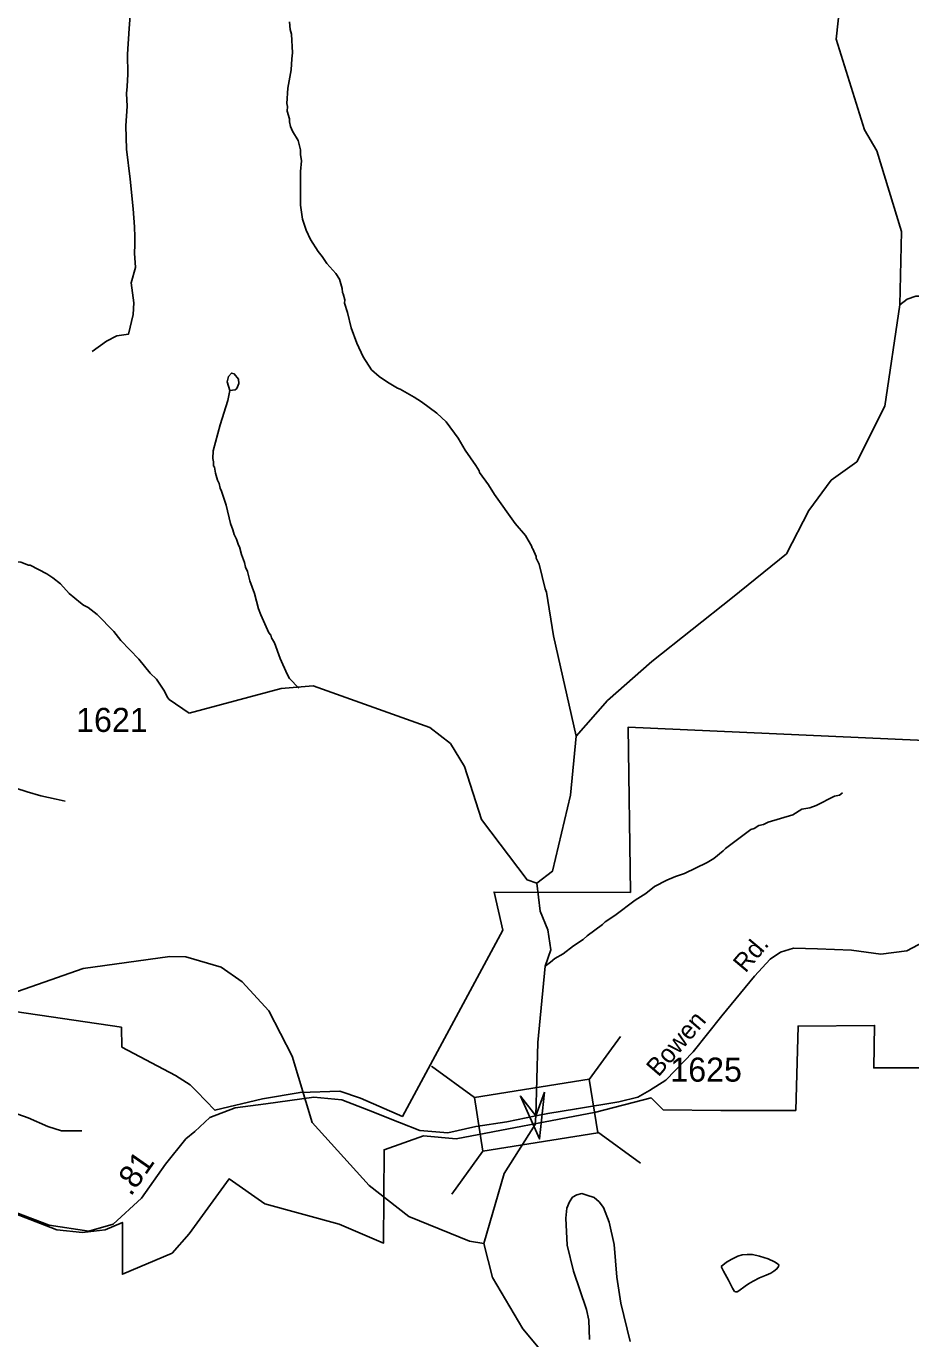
# Model space of a CAD drawing. Extents: x 1547597 to 1699558, y 810033 to 920809.
# Drawn here: x 1593559 to 1598157, y 894400 to 901219 of the extents above; entities that cross this region are included whole.
import ezdxf

# ---------------------------------------------------------------- set-up
doc = ezdxf.new("R2010")
doc.units = 0
for name, color, linetype in [('Exist Boundary Political City Limit New', 7, 'Continuous'), ('Exist Boundary Political City Limit New Hole', 7, 'Continuous'), ('Exist Hydrographic Creek Single Shore', 7, 'Continuous'), ('Exist Hydrographic Misc Water Feature', 7, 'Continuous'), ('Exist Road Secondary Mileage Hundredths English Label', 7, 'Continuous'), ('Exist Road Secondary Structure Standard Bridge Attributed CELL', 7, 'Continuous'), ('Exist Road Secondary Structure Standard Bridge CELL', 7, 'Continuous'), ('Exist Road Secondary Type 51 Attributed', 7, 'Continuous'), ('Exist Road Secondary Type 51 Label', 7, 'Continuous'), ('Exist Road Secondary Type 51 Number Label', 7, 'Continuous'), ('Map Preparation Boundary City Limit Buffer Line', 7, 'Continuous')]:
    doc.layers.add(name, color=color, linetype=linetype)

msp = doc.modelspace()

# ---------------------------------------------------------------- linework, layer by layer
at = {"layer": 'Exist Boundary Political City Limit New'}
for points in [[(1598370.6, 894024.5), (1598379, 895807), (1597964.2, 895807), (1597968.5, 896027.5), (1597571, 896024), (1597559, 895585.5)], [(1597559, 895585.5), (1597170, 895586), (1596869.6, 895590), (1596807.8, 895651.2), (1596520, 895576.3), (1595793.6, 895438.9), (1595624.4, 895454.5), (1595419, 895381.5), (1595416.4, 894897), (1595185.5, 894995.5), (1594799, 895101), (1594613, 895230.7), (1594406.4, 894945.2), (1594316.9, 894845.3), (1594058.4, 894734.7), (1594058.8, 895004.1), (1593969.1, 894965.9), (1593852, 894952.1), (1593717.7, 894965.9), (1593224.7, 895155.8)]]:
    msp.add_lwpolyline(points, dxfattribs=at)
at = {"layer": 'Exist Boundary Political City Limit New Hole'}
for points in [[(1598500.5, 897496.6), (1596688.5, 897578), (1596699, 896718.6), (1595991, 896720.5), (1596036, 896523), (1595514, 895554.8), (1595296.5, 895650.7), (1595188.3, 895685.6), (1594982.1, 895680), (1594787, 895646.6), (1594539.6, 895587), (1594444.9, 895685.2), (1594411.2, 895719.9), (1594333.9, 895768.2), (1594055.4, 895915), (1594053.5, 896018.5)], [(1594053.5, 896018.5), (1591657.9, 896370.3)]]:
    msp.add_lwpolyline(points, dxfattribs=at)
at = {"layer": 'Exist Hydrographic Creek Single Shore'}
for points in [[(1596212.6, 896767.4), (1596294, 896828.5), (1596387.5, 897223.4), (1596417.4, 897531), (1596580.2, 897715.3), (1596811.3, 897918.6), (1597230.2, 898251.5), (1597510.7, 898478.7), (1597626.3, 898703.8), (1597742, 898860.3), (1597875.6, 898956), (1598021.6, 899245.4), (1598100.4, 899771.9), (1598107.9, 900152.1), (1597980.6, 900572.4), (1597915.6, 900682), (1597769.5, 901153.1), (1597829.5, 901709.5)], [(1595937.6, 894895.2), (1596043.3, 895259.1), (1596204, 895512.7), (1596208.1, 895558.4), (1596218.5, 895939.7), (1596256, 896335.7), (1596285.9, 896420.3), (1596269.7, 896524.9), (1596230.2, 896620.9), (1596212.6, 896767.4)], [(1597059.6, 892111.5), (1596934.7, 892705), (1596869.7, 892850.7), (1596805.6, 893058.8), (1596715.7, 893218.3), (1596563.6, 893654.7), (1596540.6, 893802.9), (1596419.6, 894117.4), (1596140.9, 894451.7), (1595982, 894718.1), (1595937.6, 894895.2)]]:
    msp.add_lwpolyline(points, dxfattribs=at)
at = {"layer": 'Exist Hydrographic Misc Water Feature'}
for points in [[(1594927.3, 901241.8), (1594930.7, 901201.8), (1594938.3, 901177.7), (1594942.7, 901081.6), (1594939.8, 901049.8), (1594935.3, 900993.7), (1594917.8, 900898.1), (1594912.5, 900818.1), (1594916.2, 900802.1), (1594915.9, 900778.1), (1594927.2, 900737.9), (1594927, 900721.9), (1594932.6, 900697.8), (1594942.2, 900673.6), (1594971.4, 900625.1), (1594984.6, 900577), (1594984.2, 900553), (1594989.7, 900520.9), (1594984.8, 900464.9), (1594984, 900289), (1594994.9, 900216.8), (1595013.9, 900160.5), (1595037.2, 900112.1), (1595076.2, 900049.5), (1595097.7, 900023), (1595121.1, 899986.6), (1595168.2, 899933.9), (1595187.8, 899905.5), (1595201, 899857.3), (1595202.7, 899835.3), (1595206.6, 899829.2), (1595214.1, 899797.1), (1595213.8, 899781.2), (1595229, 899732.9), (1595247.7, 899652.6), (1595276.4, 899572.1), (1595309.3, 899501.6), (1595354.2, 899434.8), (1595393.6, 899400.1), (1595437.1, 899369.4), (1595488.5, 899338.5), (1595502.5, 899334.2), (1595575.8, 899293), (1595613.4, 899268.4), (1595692.4, 899209.1), (1595741.7, 899164.3), (1595804.3, 899079.3), (1595841.2, 899016.6), (1595896, 898937.7), (1595913.5, 898909.4), (1595915.3, 898901.4), (1595962.3, 898836.6), (1595993.5, 898786), (1596101, 898636.2), (1596154, 898573.4), (1596187.1, 898516.8), (1596187, 898510.8), (1596192.9, 898504.7), (1596210.2, 898464.4), (1596210.1, 898456.4), (1596225.6, 898424.1), (1596255.5, 898295.7), (1596263.2, 898279.6), (1596298.9, 898051.7), (1596417.4, 897531)], [(1598100.4, 899771.9), (1598138.7, 899801.9), (1598182.9, 899817), (1598205.4, 899816.3)], [(1594616.8, 899327.6), (1594644.8, 899330.8), (1594652.9, 899336.6), (1594663.3, 899362.4), (1594661.8, 899386.4), (1594640.1, 899412.8), (1594626.3, 899417.1), (1594610, 899399.3), (1594603.5, 899371.5), (1594616.8, 899327.6)], [(1594616.8, 899327.6), (1594606, 899275.4), (1594566, 899148.1), (1594529.8, 899012.7), (1594529.2, 898972.7), (1594532.9, 898956.6), (1594532.6, 898934.6), (1594536.5, 898928.5), (1594541.9, 898896.5), (1594553.4, 898860.3), (1594561.1, 898844.2), (1594566.7, 898820.1), (1594574.4, 898804), (1594597.3, 898731.6), (1594619.7, 898635.2), (1594633.3, 898602.9), (1594638.8, 898578.8), (1594652.4, 898554.5), (1594661.9, 898522.4), (1594667.8, 898514.4), (1594677.1, 898474.3), (1594692.5, 898433.9), (1594698, 898409.7), (1594709.7, 898385.5), (1594720.9, 898337), (1594745.8, 898272.4), (1594766.5, 898192.4), (1594778, 898160.5), (1594820.6, 898067.8), (1594830.3, 898055.6), (1594834.1, 898041.6), (1594849.7, 898015.3), (1594878.4, 897934.9), (1594915.1, 897852.2), (1594926.7, 897830.1), (1594975.5, 897779.6)], [(1593206.6, 898451.9), (1593362.4, 898421.5), (1593402.4, 898420.9), (1593482.7, 898437.9), (1593530.7, 898435.3), (1593570.5, 898418.8), (1593578.5, 898418.7), (1593665.9, 898373.6), (1593697.7, 898353.2), (1593737.3, 898322.6), (1593782.7, 898272.1), (1593840.1, 898223.3), (1593855.9, 898211.1), (1593879.8, 898198.8), (1593927.4, 898162.2), (1594014.3, 898075), (1594049.8, 898028.6), (1594144.6, 897931.4), (1594203.7, 897858.6), (1594235.3, 897826.2), (1594274.6, 897769.7), (1594294.1, 897729.4), (1594302, 897721.3), (1594406.4, 897651)], [(1596212.6, 896767.4), (1596162.6, 896784.8), (1595925.6, 897098.1), (1595836.6, 897372.4), (1595763.6, 897492.2), (1595656.6, 897576.4), (1595050.6, 897792.2), (1594883.6, 897779.2), (1594406.4, 897651)], [(1597801.8, 897235.6), (1597785.6, 897223.9), (1597759.6, 897218.4), (1597664.8, 897170), (1597632.7, 897158.5), (1597590.6, 897151.3), (1597544.2, 897122), (1597415.6, 897084.2), (1597391.4, 897072.6), (1597367.3, 897067), (1597343.1, 897051.4), (1597325, 897045.8), (1597193.5, 896947.9), (1597181.3, 896934.1), (1597132.7, 896894.9), (1597098.4, 896873.5), (1596979.6, 896817.5), (1596933.3, 896802.4), (1596889, 896783.1), (1596824.5, 896750.2), (1596779.9, 896713), (1596723.5, 896677.9), (1596618.3, 896599.7), (1596567.7, 896566.6), (1596553.5, 896552.7), (1596474.6, 896494.1), (1596454.3, 896474.5), (1596403.8, 896441.3), (1596349.1, 896400.3), (1596306.8, 896374.9), (1596284.5, 896357.3), (1596256, 896335.7)], [(1594388.8, 896384.2), (1594305.6, 896385.9), (1593854.6, 896322.8), (1593309.5, 896133.6), (1592900.6, 896122.2), (1592610.6, 896216.7), (1592411.6, 896345.6), (1592264.3, 896497.2), (1592141.8, 896573.2), (1591865.1, 896522.5), (1591670.7, 896573.1), (1591588.5, 896752.2)], [(1595937.6, 894895.2), (1595862.6, 894906.6), (1595547.6, 895034.4), (1595341.6, 895196.1), (1595045.6, 895523.9), (1594941.7, 895867.4), (1594819.6, 896102.9), (1594680.6, 896253.5), (1594572.6, 896331.3), (1594388.8, 896384.2)], [(1596486.6, 894396.7), (1596483, 894496.9), (1596470.4, 894551.2), (1596403.2, 894750.8), (1596370.5, 894885.6), (1596363.9, 895025.8), (1596369.2, 895077.7), (1596382, 895111.4), (1596398.6, 895135), (1596420.9, 895148.4), (1596447.1, 895153.8), (1596472.9, 895145.1)], [(1596472.9, 895145.1), (1596510.7, 895134.3), (1596536.1, 895111.6), (1596559.4, 895081.1), (1596589.5, 895006.3), (1596614.6, 894889.7), (1596628.5, 894719.3), (1596649.2, 894584.8), (1596698.3, 894385.6)], [(1597170.2, 894775.5), (1597198.7, 894797.5), (1597227.1, 894814), (1597256.9, 894828.4), (1597280.3, 894835.6), (1597307, 894838.2), (1597333.3, 894837.3), (1597370.3, 894829.5), (1597415.7, 894814.6), (1597448.6, 894799.3), (1597467.8, 894786.7), (1597470.3, 894782.2), (1597469.1, 894774.8), (1597461.1, 894763), (1597445.6, 894750.3), (1597429.1, 894740.6), (1597405.8, 894730), (1597370.9, 894715.5), (1597336.6, 894699.1), (1597312.7, 894685.6), (1597295.6, 894673.4), (1597263.7, 894649.1), (1597254.7, 894643.3), (1597246.7, 894642.9), (1597240.4, 894645.9), (1597230.1, 894661.8), (1597209.4, 894704.7), (1597182.7, 894751.1), (1597170.2, 894775.5)]]:
    msp.add_lwpolyline(points, dxfattribs=at)
at = {"layer": 'Exist Road Secondary Structure Standard Bridge Attributed CELL'}
msp.add_lwpolyline([(1596252.4, 895680.6), (1596227.3, 895438), (1596127.8, 895660.7), (1596208.1, 895558.4)], close=True, dxfattribs=at)
at = {"layer": 'Exist Road Secondary Structure Standard Bridge CELL'}
for p, q in [((1596485.6, 895747.1), (1596647.8, 895970.5)), ((1595665.1, 895815.7), (1595888.5, 895653.6)), ((1596528.9, 895474.6), (1596752.3, 895312.4)), ((1595770.7, 895151.4), (1595932.8, 895374.7))]:
    msp.add_line(p, q, dxfattribs=at)
msp.add_lwpolyline([(1595888.5, 895653.6), (1596485.4, 895748.4), (1596529.7, 895469.6), (1595932.8, 895374.7)], close=True, dxfattribs=at)
at = {"layer": 'Exist Road Secondary Type 51 Attributed'}
for points in [[(1594105.2, 901369.9), (1594092.9, 901208), (1594085, 901074.1), (1594087.5, 900970), (1594082.6, 900906.1), (1594080.1, 900870.1), (1594083.1, 900804), (1594077.2, 900701.9), (1594079.7, 900581.3), (1594099, 900424.6), (1594114.7, 900270.2), (1594121.5, 900177.7), (1594124, 900126), (1594124, 900084.1), (1594121.5, 900039.8), (1594126.2, 899965.7), (1594104.1, 899886.9), (1594118.1, 899782), (1594114.7, 899721.2), (1594091.1, 899619.9), (1594030.4, 899610.1), (1593976.4, 899583), (1593902.1, 899529.5)], [(1590409.9, 897688.2), (1591690.5, 897688.2), (1591790.7, 897681.8), (1591821.8, 897679.6), (1591849.7, 897671.2), (1591903.9, 897654.3), (1591945.9, 897636.9), (1592008.3, 897613.7), (1592083.5, 897598.9), (1592583, 897510.7), (1592822.1, 897468.6), (1592971.9, 897439.9), (1593089.8, 897406), (1593185.2, 897370.1), (1593341.2, 897318.8), (1593504.8, 897260.4), (1593564, 897241.9), (1593633.8, 897220.9), (1593714.1, 897203.9), (1593761.8, 897193.7)], [(1596208.1, 895558.4), (1596269.3, 895570), (1596418.6, 895594.9), (1596638.9, 895630.4), (1596738.4, 895655.3), (1596797.7, 895689.1), (1596884.1, 895744.2), (1597026.2, 895890.1), (1597173.9, 896077.3), (1597344.5, 896283.6), (1597426.2, 896372.5), (1597479.5, 896408), (1597547, 896429.4), (1597671.4, 896425.8), (1597849.1, 896418.7), (1598001.9, 896397.4), (1598136.9, 896415.2), (1598250.6, 896475.6)], [(1592255.2, 895805.9), (1592945.8, 895755.9), (1593039.9, 895735.3), (1593568.8, 895547.1), (1593671.7, 895503), (1593742.2, 895479.5), (1593848, 895479.5)], [(1593468.4, 895069), (1593678, 894990.7), (1593884.1, 894958.7), (1594011.1, 894995.2), (1594157.7, 895129.4), (1594282.1, 895307.3), (1594388.7, 895438.9), (1594435.2, 895476.8), (1594513.1, 895549.1), (1594644.6, 895598.9), (1594804.5, 895620.2), (1595054.1, 895655.3), (1595199.8, 895641.1), (1595338.3, 895587.8), (1595498.2, 895523.7), (1595604.8, 895481.1), (1595750.5, 895470.4), (1595896.2, 895502.4), (1596056.1, 895527.3), (1596208.1, 895558.4)]]:
    msp.add_lwpolyline(points, dxfattribs=at)
at = {"layer": 'Map Preparation Boundary City Limit Buffer Line'}
for points in [[(1598370.6, 894024.5), (1598379, 895807), (1597964.2, 895807), (1597968.5, 896027.5), (1597571, 896024), (1597559, 895585.5)], [(1597559, 895585.5), (1597170, 895586), (1596869.6, 895590), (1596807.8, 895651.2), (1596520, 895576.3), (1595793.6, 895438.9), (1595624.4, 895454.5), (1595419, 895381.5), (1595416.4, 894897), (1595185.5, 894995.5), (1594799, 895101), (1594613, 895230.7), (1594406.4, 894945.2), (1594316.9, 894845.3), (1594058.4, 894734.7), (1594058.8, 895004.1), (1593969.1, 894965.9), (1593852, 894952.1), (1593717.7, 894965.9), (1593224.7, 895155.8)]]:
    msp.add_lwpolyline(points, dxfattribs=at)

# ---------------------------------------------------------------- texts
at = {"layer": 'Exist Road Secondary Mileage Hundredths English Label'}
msp.add_text('.81', height=120, rotation=55.03117, dxfattribs=at).set_placement((1594102.3, 895136))
at = {"layer": 'Exist Road Secondary Type 51 Label'}
for s, rotation, p in [('Rd.', 49.95301, (1597297.5, 896297)), ('Bowen', 49.29318, (1596845.2, 895756.1))]:
    msp.add_text(s, height=95, rotation=rotation, dxfattribs=at).set_placement(p)
at = {"layer": 'Exist Road Secondary Type 51 Number Label'}
for s, p in [('1621', (1593818.2, 897552.7)), ('1625', (1596907, 895735.6))]:
    msp.add_text(s, height=125, dxfattribs=at).set_placement(p)

doc.saveas('drawing.dxf')
